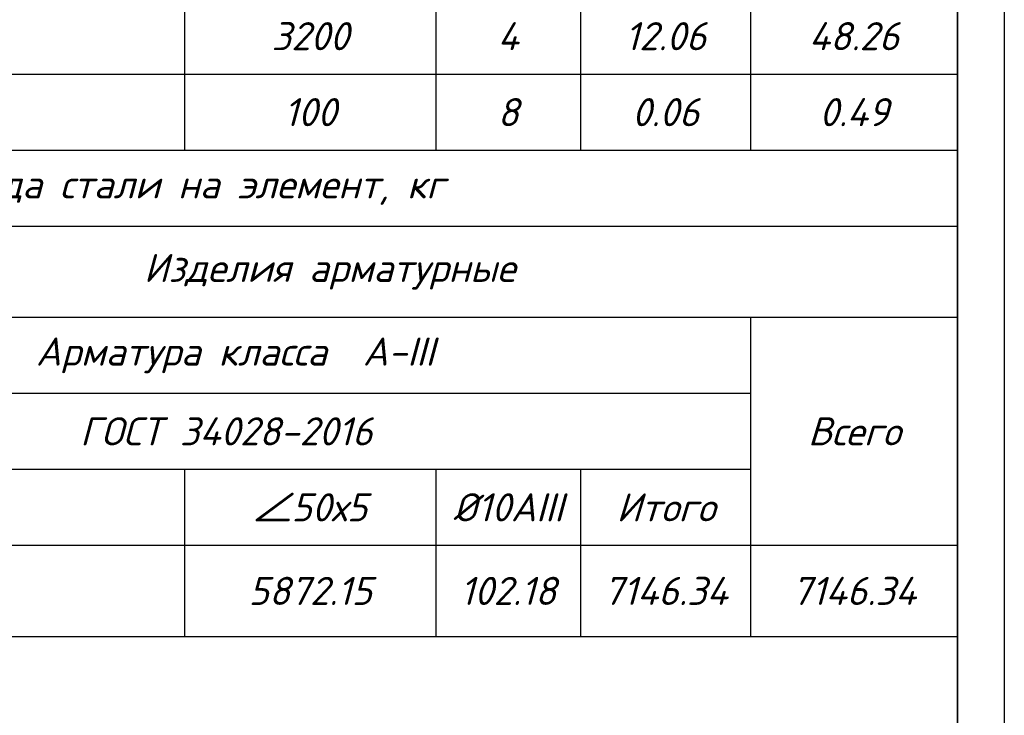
# Model space of a CAD drawing. Header units: millimetres. Extents: x -33345 to 4712671, y -3392 to 121473.
# Tile 297 of 656: x 1625453 to 1635956, y 51926 to 59351. Entities that reach past the tile are written whole.
import ezdxf

# ---------------------------------------------------------------- set-up
doc = ezdxf.new("R2010")
doc.units = ezdxf.units.MM
doc.layers.add('_линия', color=7, linetype='Continuous')
doc.layers.add('ACO-текст', color=7, linetype='Continuous', lineweight=20)
doc.styles.add('ISOCPEUR', font='isocpeui.ttf', dxfattribs={"height": 300})
doc.styles.add('simp 0', font='isocpeui.ttf')
doc.styles.add('simplex 300', font='isocpeui.ttf', dxfattribs={"height": 300})
doc.styles.get("Standard").update_dxf_attribs({"font": 'arial.ttf'})
doc.styles.add('новый', font='isocpeui.ttf', dxfattribs={"height": 250})
doc.styles.add('Тохир', font='isocpeui.ttf', dxfattribs={"oblique": 2, "height": 250})

# ---------------------------------------------------------------- blocks, each defined once
blk = doc.blocks.new('awertgre')
at = {"ltscale": 20}
blk.add_lwpolyline([(-49481172, 24226618), (-49439172, 24226618), (-49439172, 24196918), (-49481172, 24196918)], close=True, dxfattribs=at)
at = {"lineweight": 35}
blk.add_lwpolyline([(-49479172, 24226118), (-49439672, 24226118), (-49439672, 24197418), (-49479172, 24197418)], close=True, dxfattribs=at)
blk = doc.blocks.new('*T2097')
at = {"color": 0, "linetype": 'ByBlock', "lineweight": -2, "transparency": 16777216}
for p, q in [((0, 0), (18500, 0)), ((0, 0), (0, -20933)), ((18500, 0), (18500, -20933)), ((0, -1190), (18500, -1190)), ((1597, -1190), (1597, -15743)), ((5106, -1190), (5106, -15743)), ((10256, -1190), (10256, -15743)), ((12937, -1190), (12937, -15743)), ((14479, -1190), (14479, -15743)), ((16294, -1190), (16294, -15743)), ((0, -2604), (18500, -2604)), ((0, -3578), (18500, -3578)), ((0, -4389), (18500, -4389)), ((0, -5200), (18500, -5200)), ((0, -6011), (18500, -6011)), ((0, -6822), (18500, -6822)), ((0, -7633), (18500, -7633)), ((0, -8444), (18500, -8444)), ((0, -9255), (18500, -9255)), ((0, -10066), (18500, -10066)), ((0, -10877), (18500, -10877)), ((0, -11688), (18500, -11688)), ((0, -12499), (18500, -12499)), ((0, -13310), (18500, -13310)), ((0, -14121), (18500, -14121)), ((0, -14932), (18500, -14932)), ((0, -15743), (18500, -15743)), ((0, -16554), (18500, -16554)), ((5106, -16554), (5106, -20933)), ((5106, -17527), (18500, -17527)), ((16294, -17527), (16294, -20933)), ((5106, -18338), (16294, -18338)), ((5106, -19149), (16294, -19149)), ((10256, -19149), (10256, -20933)), ((12937, -19149), (12937, -20933)), ((14479, -19149), (14479, -20933)), ((0, -19960), (18500, -19960)), ((0, -20933), (18500, -20933))]:
    blk.add_line(p, q, dxfattribs=at)
at = {"color": 0, "lineweight": 25, "transparency": 16777216, "char_height": 300, "attachment_point": 5}
for s, insert, width, style in [('Спецификация материалов на Cтойкы на одном этажу ', (9250, -595), 18497, 'ISOCPEUR'), ('Марка поз', (798, -1897), 1593.63, 'ISOCPEUR'), ('L элемента, мм', (11596, -1897), 2678.11, 'ISOCPEUR'), ('Кол-   во', (13708, -1897), 1539.62, 'ISOCPEUR'), ('Масса   ед, кг', (15387, -1897), 1811.84, 'ISOCPEUR'), ('Обозначение', (3351, -1897), 3505.98, 'ISOCPEUR'), ('Наименование', (7681, -1897), 5146.91, 'ISOCPEUR'), ('Примеч.', (17397, -1897), 2202.92, 'ISOCPEUR'), ('{\\C230;Стойки СТ-1\\fISOCPEUR|b0|i1|c238|p34;     \\fISOCPEUR|b0|i1|c204|p34;шт}', (7681, -3091), 5146.91, 'ISOCPEUR'), ('{\\C230;98}', (13708, -3091), 1539.62, 'ISOCPEUR'), ('{\\C230;28.62}', (15387, -3091), 1811.84, 'Тохир'), ('{\\C230;2804.42}', (17397, -3091), 2202.92, 'Тохир'), ('ГОСТ 105-76*', (3351, -3983), 3505.98, 'ISOCPEUR'), ('1', (798, -3983), 1593.63, 'ISOCPEUR'), ('-6х270', (7681, -3983), 5146.91, 'ISOCPEUR'), ('120', (11596, -3983), 2678.11, 'ISOCPEUR'), ('2', (13708, -3983), 1539.62, 'ISOCPEUR'), ('{\\C5;1.24}', (15387, -3983), 1811.84, 'ISOCPEUR'), ('{\\C5;2.49}', (17397, -3983), 2202.92, 'ISOCPEUR'), ('2', (798, -4794), 1593.63, 'ISOCPEUR'), ('ГОСТ 8509-72', (3351, -4794), 3505.98, 'ISOCPEUR'), ('∠50х5', (7681, -4794), 5146.91, 'ISOCPEUR'), ('3400', (11596, -4794), 2678.11, 'ISOCPEUR'), ('2', (13708, -4794), 1539.62, 'ISOCPEUR'), ('{\\C5;12.82}', (15387, -4794), 1811.84, 'ISOCPEUR'), ('{\\C5;25.64}', (17397, -4794), 2202.92, 'ISOCPEUR'), ('3', (798, -5605), 1593.63, 'ISOCPEUR'), ('{\\C5;ГОСТ 34028-2016}', (3351, -5605), 3505.98, 'ISOCPEUR'), ('%%C10АIII', (7681, -5605), 5146.91, 'ISOCPEUR'), ('100', (11596, -5605), 2678.11, 'ISOCPEUR'), ('8', (13708, -5605), 1539.62, 'ISOCPEUR'), ('{\\C5;0.06}', (15387, -5605), 1811.84, 'ISOCPEUR'), ('{\\C5;0.49}', (17397, -5605), 2202.92, 'ISOCPEUR'), ('{\\C230;Стойки СТ-2\\fISOCPEUR|b0|i1|c238|p34;     \\fISOCPEUR|b0|i1|c204|p34;шт}', (7681, -6416), 5146.91, 'ISOCPEUR'), ('{\\C230;26}', (13708, -6416), 1539.62, 'ISOCPEUR'), ('{\\C230;57.36}', (15387, -6416), 1811.84, 'ISOCPEUR'), ('{\\C230;1491.39}', (17397, -6416), 2202.92, 'ISOCPEUR'), ('ГОСТ 105-76*', (3351, -7227), 3505.98, 'ISOCPEUR'), ('-6х220', (7681, -7227), 5146.91, 'ISOCPEUR'), ('270', (11596, -7227), 2678.11, 'ISOCPEUR'), ('2', (13708, -7227), 1539.62, 'ISOCPEUR'), ('1', (798, -7227), 1593.63, 'ISOCPEUR'), ('{\\C5;2.80}', (15387, -7227), 1811.84, 'ISOCPEUR'), ('{\\C5;5.60}', (17397, -7227), 2202.92, 'ISOCPEUR'), ('2', (798, -8038), 1593.63, 'ISOCPEUR'), ('ГОСТ 8509-72', (3351, -8038), 3505.98, 'ISOCPEUR'), ('∠50х5', (7681, -8038), 5146.91, 'ISOCPEUR'), ('3400', (11596, -8038), 2678.11, 'ISOCPEUR'), ('4', (13708, -8038), 1539.62, 'ISOCPEUR'), ('{\\C5;12.82}', (15387, -8038), 1811.84, 'ISOCPEUR'), ('{\\C5;51.27}', (17397, -8038), 2202.92, 'ISOCPEUR'), ('3', (798, -8849), 1593.63, 'ISOCPEUR'), ('{\\C5;ГОСТ 34028-2016}', (3351, -8849), 3505.98, 'ISOCPEUR'), ('%%C10АIII', (7681, -8849), 5146.91, 'ISOCPEUR'), ('100', (11596, -8849), 2678.11, 'ISOCPEUR'), ('8', (13708, -8849), 1539.62, 'ISOCPEUR'), ('{\\C5;0.06}', (15387, -8849), 1811.84, 'ISOCPEUR'), ('{\\C5;0.49}', (17397, -8849), 2202.92, 'ISOCPEUR'), ('{\\C230;Стойки СТ-3\\fISOCPEUR|b0|i1|c238|p34;     \\fISOCPEUR|b0|i1|c204|p34;шт}', (7681, -9660), 5146.91, 'ISOCPEUR'), ('{\\C230;82}', (13708, -9660), 1539.62, 'ISOCPEUR'), ('{\\C230;34.03}', (15387, -9660), 1811.84, 'Тохир'), ('{\\C230;2790.64}', (17397, -9660), 2202.92, 'Тохир'), ('1', (798, -10471), 1593.63, 'ISOCPEUR'), ('ГОСТ 105-76*', (3351, -10471), 3505.98, 'ISOCPEUR'), ('-6х120', (7681, -10471), 5146.91, 'ISOCPEUR'), ('370', (11596, -10471), 2678.11, 'ISOCPEUR'), ('2', (13708, -10471), 1539.62, 'ISOCPEUR'), ('{\\C5;4.71}', (15387, -10471), 1811.84, 'ISOCPEUR'), ('{\\C5;9.41}', (17397, -10471), 2202.92, 'ISOCPEUR'), ('2', (798, -11282), 1593.63, 'ISOCPEUR'), ('ГОСТ 8509-72', (3351, -11282), 3505.98, 'ISOCPEUR'), ('∠50х5', (7681, -11282), 5146.91, 'ISOCPEUR'), ('3200', (11596, -11282), 2678.11, 'ISOCPEUR'), ('2', (13708, -11282), 1539.62, 'ISOCPEUR'), ('{\\C5;12.06}', (15387, -11282), 1811.84, 'ISOCPEUR'), ('{\\C5;24.13}', (17397, -11282), 2202.92, 'ISOCPEUR'), ('3', (798, -12093), 1593.63, 'ISOCPEUR'), ('{\\C5;ГОСТ 34028-2016}', (3351, -12093), 3505.98, 'ISOCPEUR'), ('%%C10АIII', (7681, -12093), 5146.91, 'ISOCPEUR'), ('100', (11596, -12093), 2678.11, 'ISOCPEUR'), ('8', (13708, -12093), 1539.62, 'ISOCPEUR'), ('{\\C5;0.06}', (15387, -12093), 1811.84, 'ISOCPEUR'), ('{\\C5;0.49}', (17397, -12093), 2202.92, 'ISOCPEUR'), ('{\\C230;Стойки СТ-4\\fISOCPEUR|b0|i1|c238|p34;     \\fISOCPEUR|b0|i1|c204|p34;шт}', (7681, -12904), 5146.91, 'ISOCPEUR'), ('{\\C230;1}', (13708, -12904), 1539.62, 'ISOCPEUR'), ('{\\C230;59.90}', (15387, -12904), 1811.84, 'ISOCPEUR'), ('{\\C230;59.90}', (17397, -12904), 2202.92, 'ISOCPEUR'), ('1', (798, -13715), 1593.63, 'ISOCPEUR'), ('ГОСТ 105-76*', (3351, -13715), 3505.98, 'ISOCPEUR'), ('-6х220', (7681, -13715), 5146.91, 'ISOCPEUR'), ('370', (11596, -13715), 2678.11, 'ISOCPEUR'), ('2', (13708, -13715), 1539.62, 'ISOCPEUR'), ('{\\C5;5.58}', (15387, -13715), 1811.84, 'ISOCPEUR'), ('{\\C5;11.15}', (17397, -13715), 2202.92, 'ISOCPEUR'), ('2', (798, -14526), 1593.63, 'ISOCPEUR'), ('ГОСТ 8509-72', (3351, -14526), 3505.98, 'ISOCPEUR'), ('∠50х5', (7681, -14526), 5146.91, 'ISOCPEUR'), ('3200', (11596, -14526), 2678.11, 'ISOCPEUR'), ('4', (13708, -14526), 1539.62, 'ISOCPEUR'), ('{\\C5;12.06}', (15387, -14526), 1811.84, 'ISOCPEUR'), ('{\\C5;48.26}', (17397, -14526), 2202.92, 'ISOCPEUR'), ('3', (798, -15337), 1593.63, 'ISOCPEUR'), ('{\\C5;ГОСТ 34028-2016}', (3351, -15337), 3505.98, 'ISOCPEUR'), ('%%C10АIII', (7681, -15337), 5146.91, 'ISOCPEUR'), ('100', (11596, -15337), 2678.11, 'ISOCPEUR'), ('8', (13708, -15337), 1539.62, 'ISOCPEUR'), ('{\\C5;0.06}', (15387, -15337), 1811.84, 'ISOCPEUR'), ('{\\C5;0.49}', (17397, -15337), 2202.92, 'ISOCPEUR'), ('\\A1;Ведомось расхода стали на элемент, кг', (9250, -16148), 18497, 'ISOCPEUR'), ('\\A1;Изделия арматурные', (11803, -17040), 13391.39, 'ISOCPEUR'), ('Марка \\Pэлемента', (2553, -18257), 5102.61, 'ISOCPEUR'), ('\\A1; Арматура класса  А-III', (10700, -17933), 11185.47, 'ISOCPEUR'), ('{\\C5;ГОСТ 34028-2016}', (10700, -18744), 11185.47, 'ISOCPEUR'), ('Всего', (17397, -18744), 2202.92, 'Тохир'), ('∠50х5', (11596, -19555), 2678.11, 'ISOCPEUR'), ('%%C10АIII', (13708, -19555), 1539.62, 'ISOCPEUR'), ('Итого', (15387, -19555), 1811.84, 'Тохир'), ('1172.02', (7681, -20447), 5146.91, 'ISOCPEUR'), ('5872.15', (11596, -20447), 2678.11, 'новый'), ('102.18', (13708, -20447), 1539.62, 'simplex 300'), ('7146.34', (15387, -20447), 1811.84, 'simplex 300'), ('7146.34', (17397, -20447), 2202.92, 'ISOCPEUR')]:
    blk.add_mtext(s, dxfattribs=dict(at, insert=insert, width=width, style=style))
at = {"color": 0, "lineweight": 25, "transparency": 16777216, "insert": (7681, -19555), "char_height": 300, "width": 5146.91, "attachment_point": 5}
blk.add_mtext('{\\fISOCPEUR|b0|i1|c204|p34;-6х220\\fISOCPEUR|b0|i1|c0|p34; }', dxfattribs=at)

msp = doc.modelspace()

# ---------------------------------------------------------------- block references
msp.add_blockref('*T2097', (1616956.032, 73701.326))
at = {"layer": '_линия', "color": 18, "true_color": 0x000000}
msp.add_blockref('awertgre', (51075127.969, -24152417.108), dxfattribs=at)

# ---------------------------------------------------------------- texts
at = {"layer": 'ACO-текст', "insert": (1492043.62, 58582.633, -2718483), "char_height": 300, "width": 3709.09797, "attachment_point": 1, "style": 'simp 0'}
msp.add_mtext('\\pi-651.92829,l900;Дюбель-шпильки\\P\\pi183.75353;М12х130', dxfattribs=at)

doc.saveas('drawing.dxf')
